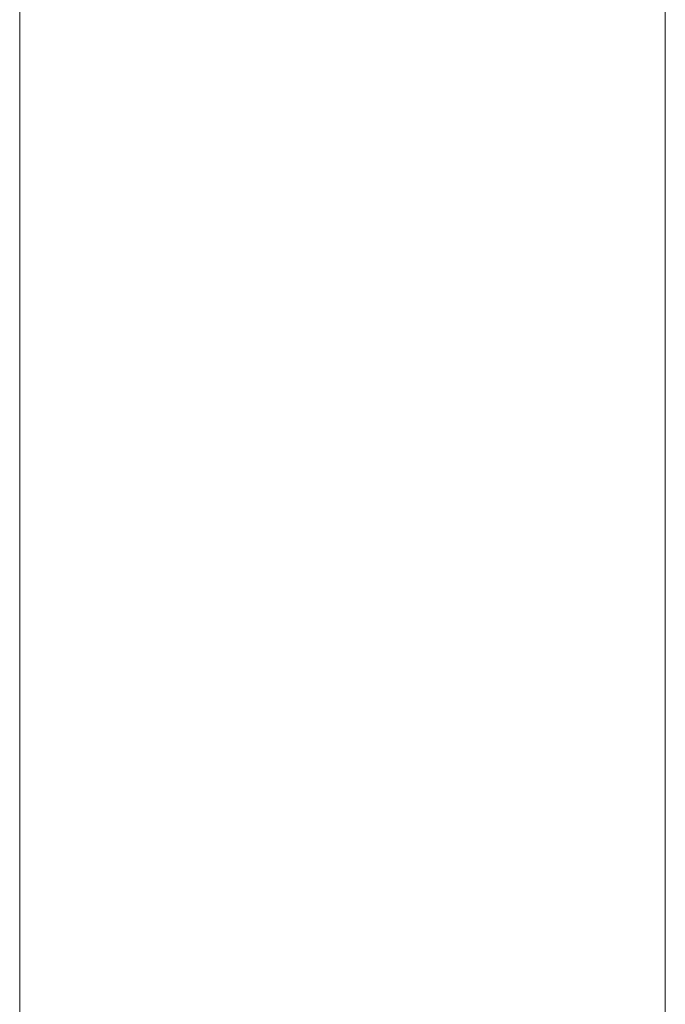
# Model space of a CAD drawing. Header units: metres. Extents: x -3.6 to 84.5, y -11 to 16.8.
# Tile 457 of 656: x 58.337 to 58.35, y -0.1665 to -0.1467. Entities that reach past the tile are written whole.
import ezdxf

# ---------------------------------------------------------------- set-up
doc = ezdxf.new("R2010")
doc.units = ezdxf.units.M
doc.header["$MEASUREMENT"] = 0
doc.layers.add('301 - Elemente.Linie', color=7, linetype='Continuous')

msp = doc.modelspace()

# ---------------------------------------------------------------- linework, layer by layer
at = {"layer": '301 - Elemente.Linie', "color": 7, "linetype": 'Continuous', "lineweight": 5}
for p, q in [((58.349989, -0.179), (58.349989, -0.051)), ((58.336989, -0.144801), (58.336989, -0.179)), ((58.349989, -0.179), (58.349989, -0.144801)), ((58.336989, -0.147), (58.336989, -0.157))]:
    msp.add_line(p, q, dxfattribs=at)
msp.add_lwpolyline([(58.349989, -0.051), (58.349989, -0.179)], dxfattribs=at)

doc.saveas('drawing.dxf')
